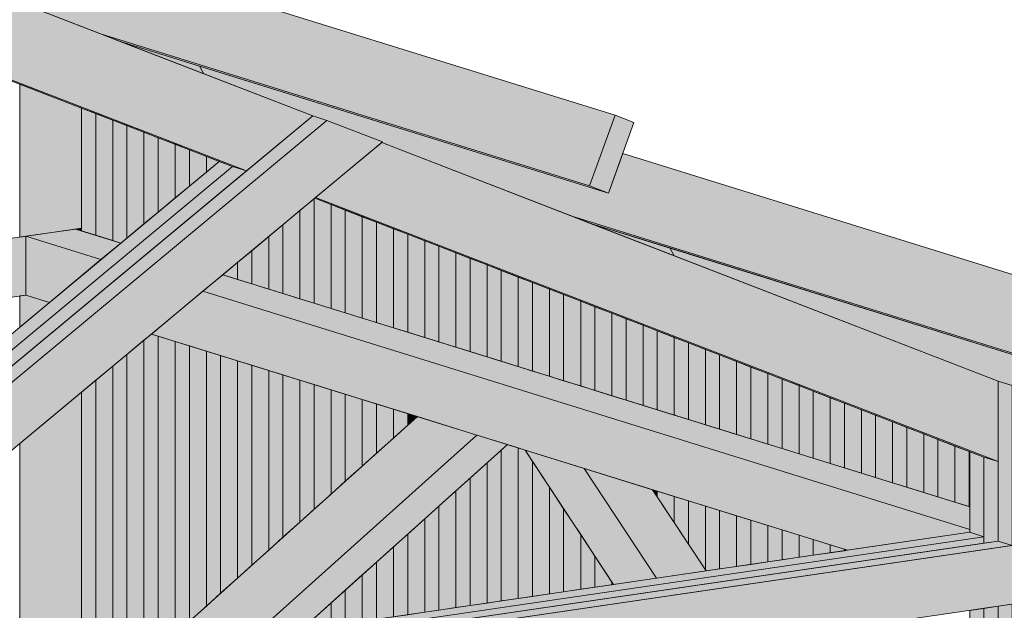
# Model space of a CAD drawing. Header units: millimetres. Extents: x 0 to 1517, y -116 to 725.
# Tile 338 of 501: x 1153 to 1179, y 384 to 400. Entities that reach past the tile are written whole.
import ezdxf

# ---------------------------------------------------------------- set-up
doc = ezdxf.new("R2010")
doc.units = ezdxf.units.MM
doc.layers.add('Ech.1_75', color=7, linetype='Continuous')

msp = doc.modelspace()

# ---------------------------------------------------------------- hatches: boundary and pattern name
at = {"layer": 'Ech.1_75', "linetype": 'Continuous', "lineweight": 5, "true_color": 0xd4c4b3, "transparency": 33554687}
for points in [[(1142.294, 403.784), (1135.088, 406.022), (1135.088, 404.865), (1158.661, 395.747), (1160.421, 397.209), (1142.432, 404.167), (1142.294, 403.784)], [(1158.284, 395.864), (1158.661, 395.747), (1140.076, 402.936), (1140.041, 402.92), (1158.284, 395.864)], [(1160.497, 395.037), (1178.668, 388.009), (1178.668, 390.152), (1162.257, 396.499), (1160.497, 395.037)], [(1178.29, 388.126), (1178.668, 388.009), (1160.497, 395.037), (1160.474, 395.017), (1178.29, 388.126)], [(1154.266, 394.224), (1154.101, 394.2), (1154.266, 394.149), (1154.266, 394.224)], [(1152.782, 394.007), (1139.836, 392.108), (1143.255, 391.046), (1152.782, 392.443), (1152.782, 394.007)], [(1178.29, 386.009), (1143.494, 380.907), (1143.242, 380.697), (1178.29, 385.837), (1178.29, 386.009)], [(1177.913, 386.126), (1143.746, 381.116), (1143.494, 380.907), (1178.29, 386.009), (1177.913, 386.126)], [(1179.21, 385.799), (1137.236, 379.644), (1136.361, 378.859), (1138.343, 378.243), (1179.21, 384.236), (1179.21, 385.799)], [(1142.989, 380.488), (1179.045, 385.775), (1178.668, 385.892), (1143.242, 380.697), (1142.989, 380.488)]]:
    msp.add_hatch(color=9, dxfattribs=at).paths.add_polyline_path(points)
at = {"layer": 'Ech.1_75', "linetype": 'Continuous', "lineweight": 5, "true_color": 0xe0d1b3, "transparency": 33554687}
for points in [[(1154.767, 399.396), (1167.793, 395.351), (1168.469, 397.232), (1156.15, 401.058), (1155.77, 400.001), (1144.88, 403.383), (1145, 403.174), (1154.767, 399.396)], [(1167.793, 395.351), (1154.767, 399.396), (1155.269, 399.202), (1168.294, 395.157), (1167.793, 395.351)], [(1180.993, 392.388), (1168.674, 396.214), (1168.294, 395.157), (1157.403, 398.539), (1157.523, 398.33), (1160.421, 397.209), (1160.798, 397.092), (1162.28, 396.519), (1162.257, 396.499), (1167.291, 394.552), (1180.316, 390.507), (1180.993, 392.388)], [(1167.792, 394.358), (1180.818, 390.313), (1180.316, 390.507), (1167.291, 394.552), (1167.792, 394.358)], [(1193.517, 387.544), (1181.198, 391.37), (1180.818, 390.313), (1169.927, 393.695), (1170.047, 393.486), (1178.668, 390.152), (1179.045, 390.034), (1180.193, 389.591), (1192.84, 385.663), (1193.517, 387.544)]]:
    msp.add_hatch(color=254, dxfattribs=at).paths.add_polyline_path(points)
at = {"layer": 'Ech.1_75', "linetype": 'Continuous', "lineweight": 5, "true_color": 0xf7d1b3, "transparency": 33554687}
for points in [[(1157.403, 398.539), (1155.269, 399.202), (1157.523, 398.33), (1157.403, 398.539)], [(1169.927, 393.695), (1167.792, 394.358), (1170.047, 393.486), (1169.927, 393.695)], [(1178.29, 385.837), (1178.668, 385.892), (1178.668, 388.009), (1178.29, 388.126), (1178.29, 385.837)], [(1178.668, 384.156), (1178.29, 384.101), (1178.29, 375.058), (1178.668, 374.941), (1178.668, 384.156)]]:
    msp.add_hatch(color=254, dxfattribs=at).paths.add_polyline_path(points)
at = {"layer": 'Ech.1_75', "linetype": 'Continuous', "lineweight": 5, "true_color": 0xe0c8b3, "transparency": 33554687}
for points in [[(1152.617, 393.982), (1154.266, 394.224), (1154.266, 397.418), (1152.617, 398.056), (1152.617, 393.982)], [(1152.782, 392.443), (1152.617, 392.419), (1152.617, 391.586), (1153.413, 392.248), (1152.782, 392.443)], [(1179.045, 390.034), (1178.668, 390.152), (1178.668, 385.892), (1179.045, 385.775), (1179.045, 390.034)], [(1152.617, 382.417), (1154.266, 382.659), (1154.266, 389.858), (1152.617, 388.489), (1152.617, 382.417)], [(1177.913, 386.126), (1178.29, 386.009), (1178.29, 388.126), (1177.913, 388.272), (1177.913, 386.126)], [(1178.29, 384.101), (1177.913, 384.045), (1177.913, 368.792), (1178.29, 368.675), (1178.29, 384.101)], [(1179.045, 384.211), (1178.668, 384.156), (1178.668, 368.558), (1179.045, 368.441), (1179.045, 384.211)]]:
    msp.add_hatch(color=9, dxfattribs=at).paths.add_polyline_path(points)
at = {"layer": 'Ech.1_75', "linetype": 'Continuous', "lineweight": 5, "true_color": 0xe0d9d1, "transparency": 33554687}
for points in [[(1160.798, 397.092), (1160.421, 397.209), (1139.974, 380.218), (1140.352, 380.101), (1160.798, 397.092)], [(1140.352, 380.101), (1142.989, 380.488), (1162.28, 396.519), (1160.798, 397.092), (1140.352, 380.101)], [(1139.219, 380.453), (1139.597, 380.335), (1158.284, 395.864), (1157.93, 396.001), (1139.219, 380.453)], [(1139.345, 380.126), (1139.974, 380.218), (1158.661, 395.747), (1158.284, 395.864), (1139.345, 380.126)], [(1156.234, 382.948), (1158.775, 383.32), (1164.787, 388.715), (1163.207, 389.206), (1156.234, 382.948)], [(1158.775, 383.32), (1160.094, 383.514), (1165.607, 388.461), (1164.787, 388.715), (1158.775, 383.32)], [(1168.43, 384.736), (1169.576, 384.904), (1167.652, 387.825), (1166.073, 388.316), (1168.43, 384.736)], [(1169.576, 384.904), (1170.895, 385.097), (1169.47, 387.261), (1167.652, 387.825), (1169.576, 384.904)]]:
    msp.add_hatch(color=254, dxfattribs=at).paths.add_polyline_path(points)
at = {"layer": 'Ech.1_75', "linetype": 'Continuous', "lineweight": 5, "true_color": 0xeaddd7, "transparency": 33554687}
for points in [[(1154.266, 394.149), (1154.643, 394.032), (1154.643, 397.272), (1154.266, 397.418), (1154.266, 394.149)], [(1154.643, 394.032), (1155.096, 393.891), (1155.096, 397.097), (1154.643, 397.272), (1154.643, 394.032)], [(1155.096, 393.891), (1155.31, 393.824), (1155.474, 393.96), (1155.474, 396.951), (1155.096, 397.097), (1155.096, 393.891)], [(1155.927, 396.776), (1155.474, 396.951), (1155.474, 393.96), (1155.927, 394.337), (1155.927, 396.776)], [(1156.304, 396.63), (1155.927, 396.776), (1155.927, 394.337), (1156.304, 394.65), (1156.304, 396.63)], [(1156.757, 396.455), (1156.304, 396.63), (1156.304, 394.65), (1156.757, 395.027), (1156.757, 396.455)], [(1157.135, 396.309), (1156.757, 396.455), (1156.757, 395.027), (1157.135, 395.341), (1157.135, 396.309)], [(1157.588, 396.133), (1157.135, 396.309), (1157.135, 395.341), (1157.588, 395.717), (1157.588, 396.133)], [(1157.93, 396.001), (1157.588, 396.133), (1157.588, 395.717), (1157.93, 396.001)], [(1160.08, 392.343), (1160.457, 392.226), (1160.457, 395.004), (1160.08, 394.69), (1160.08, 392.343)], [(1160.457, 392.226), (1160.91, 392.085), (1160.91, 394.848), (1160.474, 395.017), (1160.457, 395.004), (1160.457, 392.226)], [(1160.91, 392.085), (1161.288, 391.968), (1161.288, 394.702), (1160.91, 394.848), (1160.91, 392.085)], [(1159.627, 392.484), (1160.08, 392.343), (1160.08, 394.69), (1159.627, 394.313), (1159.627, 392.484)], [(1161.288, 391.968), (1161.741, 391.827), (1161.741, 394.527), (1161.288, 394.702), (1161.288, 391.968)], [(1161.741, 391.827), (1162.119, 391.71), (1162.119, 394.381), (1161.741, 394.527), (1161.741, 391.827)], [(1162.119, 391.71), (1162.572, 391.569), (1162.572, 394.206), (1162.119, 394.381), (1162.119, 391.71)], [(1159.249, 392.601), (1159.627, 392.484), (1159.627, 394.313), (1159.249, 394), (1159.249, 392.601)], [(1162.572, 391.569), (1162.949, 391.452), (1162.949, 394.06), (1162.572, 394.206), (1162.572, 391.569)], [(1162.949, 391.452), (1163.402, 391.311), (1163.402, 393.885), (1162.949, 394.06), (1162.949, 391.452)], [(1158.796, 392.742), (1159.249, 392.601), (1159.249, 394), (1158.796, 393.623), (1158.796, 392.742)], [(1163.402, 391.311), (1163.78, 391.194), (1163.78, 393.739), (1163.402, 393.885), (1163.402, 391.311)], [(1158.419, 392.859), (1158.796, 392.742), (1158.796, 393.623), (1158.419, 393.309), (1158.419, 392.859)], [(1163.78, 391.194), (1164.233, 391.053), (1164.233, 393.563), (1163.78, 393.739), (1163.78, 391.194)], [(1164.233, 391.053), (1164.61, 390.936), (1164.61, 393.417), (1164.233, 393.563), (1164.233, 391.053)], [(1158.024, 392.982), (1158.419, 392.859), (1158.419, 393.309), (1158.024, 392.982)], [(1164.61, 390.936), (1165.063, 390.795), (1165.063, 393.242), (1164.61, 393.417), (1164.61, 390.936)], [(1165.063, 390.795), (1165.441, 390.678), (1165.441, 393.096), (1165.063, 393.242), (1165.063, 390.795)], [(1165.441, 390.678), (1165.894, 390.537), (1165.894, 392.921), (1165.441, 393.096), (1165.441, 390.678)], [(1165.894, 390.537), (1166.272, 390.42), (1166.272, 392.775), (1165.894, 392.921), (1165.894, 390.537)], [(1166.272, 390.42), (1166.725, 390.279), (1166.725, 392.6), (1166.272, 392.775), (1166.272, 390.42)], [(1166.725, 390.279), (1167.102, 390.162), (1167.102, 392.454), (1166.725, 392.6), (1166.725, 390.279)], [(1167.102, 390.162), (1167.555, 390.021), (1167.555, 392.278), (1167.102, 392.454), (1167.102, 390.162)], [(1167.555, 390.021), (1167.933, 389.904), (1167.933, 392.132), (1167.555, 392.278), (1167.555, 390.021)], [(1167.933, 389.904), (1168.386, 389.763), (1168.386, 391.957), (1167.933, 392.132), (1167.933, 389.904)], [(1168.386, 389.763), (1168.763, 389.646), (1168.763, 391.811), (1168.386, 391.957), (1168.386, 389.763)], [(1168.763, 389.646), (1169.216, 389.506), (1169.216, 391.636), (1168.763, 391.811), (1168.763, 389.646)], [(1169.216, 389.506), (1169.594, 389.388), (1169.594, 391.49), (1169.216, 391.636), (1169.216, 389.506)], [(1169.594, 389.388), (1170.047, 389.248), (1170.047, 391.315), (1169.594, 391.49), (1169.594, 389.388)], [(1155.474, 382.836), (1155.927, 382.903), (1155.927, 391.239), (1155.474, 390.862), (1155.474, 382.836)], [(1155.927, 382.903), (1156.234, 382.948), (1156.304, 383.011), (1156.304, 391.35), (1156.127, 391.405), (1155.927, 391.239), (1155.927, 382.903)], [(1156.757, 391.209), (1156.304, 391.35), (1156.304, 383.011), (1156.757, 383.418), (1156.757, 391.209)], [(1157.135, 391.092), (1156.757, 391.209), (1156.757, 383.418), (1157.135, 383.757), (1157.135, 391.092)], [(1170.047, 389.248), (1170.424, 389.13), (1170.424, 391.169), (1170.047, 391.315), (1170.047, 389.248)], [(1157.588, 390.951), (1157.135, 391.092), (1157.135, 383.757), (1157.588, 384.163), (1157.588, 390.951)], [(1157.966, 390.834), (1157.588, 390.951), (1157.588, 384.163), (1157.966, 384.502), (1157.966, 390.834)], [(1170.424, 389.13), (1170.878, 388.99), (1170.878, 390.993), (1170.424, 391.169), (1170.424, 389.13)], [(1170.878, 388.99), (1171.255, 388.872), (1171.255, 390.847), (1170.878, 390.993), (1170.878, 388.99)], [(1155.096, 382.781), (1155.474, 382.836), (1155.474, 390.862), (1155.096, 390.549), (1155.096, 382.781)], [(1158.419, 390.693), (1157.966, 390.834), (1157.966, 384.502), (1158.419, 384.908), (1158.419, 390.693)], [(1158.796, 390.576), (1158.419, 390.693), (1158.419, 384.908), (1158.796, 385.247), (1158.796, 390.576)], [(1171.255, 388.872), (1171.708, 388.732), (1171.708, 390.672), (1171.255, 390.847), (1171.255, 388.872)], [(1171.708, 388.732), (1172.086, 388.614), (1172.086, 390.526), (1171.708, 390.672), (1171.708, 388.732)], [(1154.643, 382.714), (1155.096, 382.781), (1155.096, 390.549), (1154.643, 390.172), (1154.643, 382.714)], [(1159.249, 390.435), (1158.796, 390.576), (1158.796, 385.247), (1159.249, 385.654), (1159.249, 390.435)], [(1159.627, 390.318), (1159.249, 390.435), (1159.249, 385.654), (1159.627, 385.993), (1159.627, 390.318)], [(1172.086, 388.614), (1172.539, 388.474), (1172.539, 390.351), (1172.086, 390.526), (1172.086, 388.614)], [(1154.266, 382.659), (1154.643, 382.714), (1154.643, 390.172), (1154.266, 389.858), (1154.266, 382.659)], [(1160.08, 390.177), (1159.627, 390.318), (1159.627, 385.993), (1160.08, 386.399), (1160.08, 390.177)], [(1160.457, 390.06), (1160.08, 390.177), (1160.08, 386.399), (1160.457, 386.738), (1160.457, 390.06)], [(1172.539, 388.474), (1172.916, 388.356), (1172.916, 390.205), (1172.539, 390.351), (1172.539, 388.474)], [(1172.916, 388.356), (1173.369, 388.216), (1173.369, 390.03), (1172.916, 390.205), (1172.916, 388.356)], [(1160.91, 389.919), (1160.457, 390.06), (1160.457, 386.738), (1160.91, 387.144), (1160.91, 389.919)], [(1161.288, 389.802), (1160.91, 389.919), (1160.91, 387.144), (1161.288, 387.483), (1161.288, 389.802)], [(1173.369, 388.216), (1173.747, 388.098), (1173.747, 389.883), (1173.369, 390.03), (1173.369, 388.216)], [(1173.747, 388.098), (1174.2, 387.958), (1174.2, 389.708), (1173.747, 389.883), (1173.747, 388.098)], [(1161.741, 389.661), (1161.288, 389.802), (1161.288, 387.483), (1161.741, 387.89), (1161.741, 389.661)], [(1162.119, 389.544), (1161.741, 389.661), (1161.741, 387.89), (1162.119, 388.229), (1162.119, 389.544)], [(1174.2, 387.958), (1174.577, 387.84), (1174.577, 389.562), (1174.2, 389.708), (1174.2, 387.958)], [(1162.572, 389.403), (1162.119, 389.544), (1162.119, 388.229), (1162.572, 388.635), (1162.572, 389.403)], [(1162.949, 389.286), (1162.572, 389.403), (1162.572, 388.635), (1162.949, 388.974), (1162.949, 389.286)], [(1174.577, 387.84), (1175.03, 387.7), (1175.03, 389.387), (1174.577, 389.562), (1174.577, 387.84)], [(1175.03, 387.7), (1175.408, 387.583), (1175.408, 389.241), (1175.03, 389.387), (1175.03, 387.7)], [(1163.207, 389.206), (1162.949, 389.286), (1162.949, 388.974), (1163.207, 389.206)], [(1175.408, 387.583), (1175.861, 387.442), (1175.861, 389.066), (1175.408, 389.241), (1175.408, 387.583)], [(1175.861, 387.442), (1176.239, 387.325), (1176.239, 388.92), (1175.861, 389.066), (1175.861, 387.442)], [(1176.239, 387.325), (1176.692, 387.184), (1176.692, 388.744), (1176.239, 388.92), (1176.239, 387.325)], [(1176.692, 387.184), (1177.069, 387.067), (1177.069, 388.598), (1176.692, 388.744), (1176.692, 387.184)], [(1177.069, 387.067), (1177.522, 386.926), (1177.522, 388.423), (1177.069, 388.598), (1177.069, 387.067)], [(1165.063, 384.242), (1165.441, 384.298), (1165.441, 388.312), (1165.063, 387.973), (1165.063, 384.242)], [(1165.441, 384.298), (1165.894, 384.364), (1165.894, 388.371), (1165.607, 388.461), (1165.441, 388.312), (1165.441, 384.298)], [(1165.894, 384.364), (1166.272, 384.419), (1166.272, 388.014), (1166.073, 388.316), (1165.894, 388.371), (1165.894, 384.364)], [(1177.522, 386.926), (1177.9, 386.809), (1177.9, 388.277), (1177.522, 388.423), (1177.522, 386.926)], [(1177.9, 386.809), (1177.913, 386.805), (1177.913, 388.272), (1177.9, 388.277), (1177.9, 386.809)], [(1164.61, 384.176), (1165.063, 384.242), (1165.063, 387.973), (1164.61, 387.566), (1164.61, 384.176)], [(1166.272, 384.419), (1166.725, 384.486), (1166.725, 387.326), (1166.272, 388.014), (1166.272, 384.419)], [(1164.233, 384.12), (1164.61, 384.176), (1164.61, 387.566), (1164.233, 387.228), (1164.233, 384.12)], [(1166.725, 384.486), (1167.102, 384.541), (1167.102, 386.752), (1166.725, 387.326), (1166.725, 384.486)], [(1169.594, 387.222), (1169.47, 387.261), (1169.594, 387.073), (1169.594, 387.222)], [(1163.78, 384.054), (1164.233, 384.12), (1164.233, 387.228), (1163.78, 386.821), (1163.78, 384.054)], [(1170.047, 387.081), (1169.594, 387.222), (1169.594, 387.073), (1170.047, 386.385), (1170.047, 387.081)], [(1170.424, 386.964), (1170.047, 387.081), (1170.047, 386.385), (1170.424, 385.811), (1170.424, 386.964)], [(1163.402, 383.999), (1163.78, 384.054), (1163.78, 386.821), (1163.402, 386.482), (1163.402, 383.999)], [(1167.102, 384.541), (1167.555, 384.608), (1167.555, 386.064), (1167.102, 386.752), (1167.102, 384.541)], [(1170.878, 386.824), (1170.424, 386.964), (1170.424, 385.811), (1170.878, 385.123), (1170.878, 386.824)], [(1170.895, 385.097), (1171.255, 385.15), (1171.255, 386.706), (1170.878, 386.824), (1170.878, 385.123), (1170.895, 385.097)], [(1162.949, 383.932), (1163.402, 383.999), (1163.402, 386.482), (1162.949, 386.076), (1162.949, 383.932)], [(1171.255, 385.15), (1171.708, 385.217), (1171.708, 386.566), (1171.255, 386.706), (1171.255, 385.15)], [(1171.708, 385.217), (1172.086, 385.272), (1172.086, 386.448), (1171.708, 386.566), (1171.708, 385.217)], [(1172.086, 385.272), (1172.539, 385.338), (1172.539, 386.308), (1172.086, 386.448), (1172.086, 385.272)], [(1172.539, 385.338), (1172.916, 385.394), (1172.916, 386.19), (1172.539, 386.308), (1172.539, 385.338)], [(1162.572, 383.877), (1162.949, 383.932), (1162.949, 386.076), (1162.572, 385.737), (1162.572, 383.877)], [(1167.555, 384.608), (1167.933, 384.663), (1167.933, 385.491), (1167.555, 386.064), (1167.555, 384.608)], [(1172.916, 385.394), (1173.369, 385.46), (1173.369, 386.05), (1172.916, 386.19), (1172.916, 385.394)], [(1173.369, 385.46), (1173.747, 385.516), (1173.747, 385.932), (1173.369, 386.05), (1173.369, 385.46)], [(1173.747, 385.516), (1174.2, 385.582), (1174.2, 385.792), (1173.747, 385.932), (1173.747, 385.516)], [(1162.119, 383.81), (1162.572, 383.877), (1162.572, 385.737), (1162.119, 385.33), (1162.119, 383.81)], [(1174.2, 385.582), (1174.577, 385.637), (1174.577, 385.674), (1174.2, 385.792), (1174.2, 385.582)], [(1174.577, 385.637), (1174.659, 385.649), (1174.577, 385.674), (1174.577, 385.637)], [(1167.933, 384.663), (1168.386, 384.729), (1168.386, 384.803), (1167.933, 385.491), (1167.933, 384.663)], [(1161.741, 383.755), (1162.119, 383.81), (1162.119, 385.33), (1161.741, 384.992), (1161.741, 383.755)], [(1161.288, 383.689), (1161.741, 383.755), (1161.741, 384.992), (1161.288, 384.585), (1161.288, 383.689)], [(1168.386, 384.729), (1168.43, 384.736), (1168.386, 384.803), (1168.386, 384.729)], [(1160.91, 383.633), (1161.288, 383.689), (1161.288, 384.585), (1160.91, 384.246), (1160.91, 383.633)], [(1160.457, 383.567), (1160.91, 383.633), (1160.91, 384.246), (1160.457, 383.84), (1160.457, 383.567)]]:
    msp.add_hatch(color=254, dxfattribs=at).paths.add_polyline_path(points)
at = {"layer": 'Ech.1_75', "linetype": 'Continuous', "lineweight": 5, "true_color": 0xc1a466, "transparency": 33554687}
msp.add_hatch(color=33, dxfattribs=at).paths.add_polyline_path([(1168.97, 397.038), (1168.469, 397.232), (1167.793, 395.351), (1168.294, 395.157), (1168.97, 397.038)])
at = {"layer": 'Ech.1_75', "linetype": 'Continuous', "lineweight": 5, "true_color": 0xe3bbbb, "transparency": 33554687}
for points in [[(1154.101, 394.2), (1152.782, 394.007), (1154.782, 393.385), (1155.31, 393.824), (1154.101, 394.2)], [(1152.782, 392.443), (1153.413, 392.248), (1154.782, 393.385), (1152.782, 394.007), (1152.782, 392.443)], [(1157.496, 392.543), (1177.913, 386.202), (1177.913, 386.805), (1158.024, 392.982), (1157.496, 392.543)], [(1174.659, 385.649), (1177.913, 386.126), (1177.913, 386.202), (1157.496, 392.543), (1156.127, 391.405), (1174.659, 385.649)]]:
    msp.add_hatch(color=9, dxfattribs=at).paths.add_polyline_path(points)

# ---------------------------------------------------------------- linework, layer by layer
at = {"layer": 'Ech.1_75', "color": 7, "linetype": 'Continuous', "lineweight": 5}
for points in [[(1142.294, 403.784), (1135.088, 406.022), (1135.088, 404.865), (1158.661, 395.747), (1160.421, 397.209), (1142.432, 404.167), (1142.294, 403.784)], [(1154.767, 399.396), (1167.793, 395.351), (1168.469, 397.232), (1156.15, 401.058), (1155.77, 400.001), (1144.88, 403.383), (1145, 403.174), (1154.767, 399.396)], [(1158.284, 395.864), (1158.661, 395.747), (1140.076, 402.936), (1140.041, 402.92), (1158.284, 395.864)], [(1167.793, 395.351), (1154.767, 399.396), (1155.269, 399.202), (1168.294, 395.157), (1167.793, 395.351)], [(1157.403, 398.539), (1155.269, 399.202), (1157.523, 398.33), (1157.403, 398.539)], [(1180.993, 392.388), (1168.674, 396.214), (1168.294, 395.157), (1157.403, 398.539), (1157.523, 398.33), (1160.421, 397.209), (1160.798, 397.092), (1162.28, 396.519), (1162.257, 396.499), (1167.291, 394.552), (1180.316, 390.507), (1180.993, 392.388)], [(1152.617, 393.982), (1154.266, 394.224), (1154.266, 397.418), (1152.617, 398.056), (1152.617, 393.982)], [(1160.798, 397.092), (1160.421, 397.209), (1139.974, 380.218), (1140.352, 380.101), (1160.798, 397.092)], [(1154.266, 394.149), (1154.643, 394.032), (1154.643, 397.272), (1154.266, 397.418), (1154.266, 394.149)], [(1154.643, 394.032), (1155.096, 393.891), (1155.096, 397.097), (1154.643, 397.272), (1154.643, 394.032)], [(1168.97, 397.038), (1168.469, 397.232), (1167.793, 395.351), (1168.294, 395.157), (1168.97, 397.038)], [(1140.352, 380.101), (1142.989, 380.488), (1162.28, 396.519), (1160.798, 397.092), (1140.352, 380.101)], [(1155.096, 393.891), (1155.31, 393.824), (1155.474, 393.96), (1155.474, 396.951), (1155.096, 397.097), (1155.096, 393.891)], [(1155.927, 396.776), (1155.474, 396.951), (1155.474, 393.96), (1155.927, 394.337), (1155.927, 396.776)], [(1156.304, 396.63), (1155.927, 396.776), (1155.927, 394.337), (1156.304, 394.65), (1156.304, 396.63)], [(1156.757, 396.455), (1156.304, 396.63), (1156.304, 394.65), (1156.757, 395.027), (1156.757, 396.455)], [(1157.135, 396.309), (1156.757, 396.455), (1156.757, 395.027), (1157.135, 395.341), (1157.135, 396.309)], [(1160.497, 395.037), (1178.668, 388.009), (1178.668, 390.152), (1162.257, 396.499), (1160.497, 395.037)], [(1157.588, 396.133), (1157.135, 396.309), (1157.135, 395.341), (1157.588, 395.717), (1157.588, 396.133)], [(1139.219, 380.453), (1139.597, 380.335), (1158.284, 395.864), (1157.93, 396.001), (1139.219, 380.453)], [(1157.93, 396.001), (1157.588, 396.133), (1157.588, 395.717), (1157.93, 396.001)], [(1139.345, 380.126), (1139.974, 380.218), (1158.661, 395.747), (1158.284, 395.864), (1139.345, 380.126)], [(1160.08, 392.343), (1160.457, 392.226), (1160.457, 395.004), (1160.08, 394.69), (1160.08, 392.343)], [(1160.457, 392.226), (1160.91, 392.085), (1160.91, 394.848), (1160.474, 395.017), (1160.457, 395.004), (1160.457, 392.226)], [(1178.29, 388.126), (1178.668, 388.009), (1160.497, 395.037), (1160.474, 395.017), (1178.29, 388.126)], [(1160.91, 392.085), (1161.288, 391.968), (1161.288, 394.702), (1160.91, 394.848), (1160.91, 392.085)], [(1159.627, 392.484), (1160.08, 392.343), (1160.08, 394.69), (1159.627, 394.313), (1159.627, 392.484)], [(1161.288, 391.968), (1161.741, 391.827), (1161.741, 394.527), (1161.288, 394.702), (1161.288, 391.968)], [(1161.741, 391.827), (1162.119, 391.71), (1162.119, 394.381), (1161.741, 394.527), (1161.741, 391.827)], [(1162.119, 391.71), (1162.572, 391.569), (1162.572, 394.206), (1162.119, 394.381), (1162.119, 391.71)], [(1167.792, 394.358), (1180.818, 390.313), (1180.316, 390.507), (1167.291, 394.552), (1167.792, 394.358)], [(1169.927, 393.695), (1167.792, 394.358), (1170.047, 393.486), (1169.927, 393.695)], [(1154.101, 394.2), (1152.782, 394.007), (1154.782, 393.385), (1155.31, 393.824), (1154.101, 394.2)], [(1154.266, 394.224), (1154.101, 394.2), (1154.266, 394.149), (1154.266, 394.224)], [(1159.249, 392.601), (1159.627, 392.484), (1159.627, 394.313), (1159.249, 394), (1159.249, 392.601)], [(1162.572, 391.569), (1162.949, 391.452), (1162.949, 394.06), (1162.572, 394.206), (1162.572, 391.569)], [(1162.949, 391.452), (1163.402, 391.311), (1163.402, 393.885), (1162.949, 394.06), (1162.949, 391.452)], [(1152.782, 394.007), (1139.836, 392.108), (1143.255, 391.046), (1152.782, 392.443), (1152.782, 394.007)], [(1152.782, 392.443), (1153.413, 392.248), (1154.782, 393.385), (1152.782, 394.007), (1152.782, 392.443)], [(1158.796, 392.742), (1159.249, 392.601), (1159.249, 394), (1158.796, 393.623), (1158.796, 392.742)], [(1163.402, 391.311), (1163.78, 391.194), (1163.78, 393.739), (1163.402, 393.885), (1163.402, 391.311)], [(1158.419, 392.859), (1158.796, 392.742), (1158.796, 393.623), (1158.419, 393.309), (1158.419, 392.859)], [(1163.78, 391.194), (1164.233, 391.053), (1164.233, 393.563), (1163.78, 393.739), (1163.78, 391.194)], [(1164.233, 391.053), (1164.61, 390.936), (1164.61, 393.417), (1164.233, 393.563), (1164.233, 391.053)], [(1193.517, 387.544), (1181.198, 391.37), (1180.818, 390.313), (1169.927, 393.695), (1170.047, 393.486), (1178.668, 390.152), (1179.045, 390.034), (1180.193, 389.591), (1192.84, 385.663), (1193.517, 387.544)], [(1158.024, 392.982), (1158.419, 392.859), (1158.419, 393.309), (1158.024, 392.982)], [(1164.61, 390.936), (1165.063, 390.795), (1165.063, 393.242), (1164.61, 393.417), (1164.61, 390.936)], [(1165.063, 390.795), (1165.441, 390.678), (1165.441, 393.096), (1165.063, 393.242), (1165.063, 390.795)], [(1165.441, 390.678), (1165.894, 390.537), (1165.894, 392.921), (1165.441, 393.096), (1165.441, 390.678)], [(1157.496, 392.543), (1177.913, 386.202), (1177.913, 386.805), (1158.024, 392.982), (1157.496, 392.543)], [(1165.894, 390.537), (1166.272, 390.42), (1166.272, 392.775), (1165.894, 392.921), (1165.894, 390.537)], [(1166.272, 390.42), (1166.725, 390.279), (1166.725, 392.6), (1166.272, 392.775), (1166.272, 390.42)], [(1174.659, 385.649), (1177.913, 386.126), (1177.913, 386.202), (1157.496, 392.543), (1156.127, 391.405), (1174.659, 385.649)], [(1166.725, 390.279), (1167.102, 390.162), (1167.102, 392.454), (1166.725, 392.6), (1166.725, 390.279)], [(1152.782, 392.443), (1152.617, 392.419), (1152.617, 391.586), (1153.413, 392.248), (1152.782, 392.443)], [(1167.102, 390.162), (1167.555, 390.021), (1167.555, 392.278), (1167.102, 392.454), (1167.102, 390.162)], [(1167.555, 390.021), (1167.933, 389.904), (1167.933, 392.132), (1167.555, 392.278), (1167.555, 390.021)], [(1167.933, 389.904), (1168.386, 389.763), (1168.386, 391.957), (1167.933, 392.132), (1167.933, 389.904)], [(1168.386, 389.763), (1168.763, 389.646), (1168.763, 391.811), (1168.386, 391.957), (1168.386, 389.763)], [(1168.763, 389.646), (1169.216, 389.506), (1169.216, 391.636), (1168.763, 391.811), (1168.763, 389.646)], [(1169.216, 389.506), (1169.594, 389.388), (1169.594, 391.49), (1169.216, 391.636), (1169.216, 389.506)], [(1169.594, 389.388), (1170.047, 389.248), (1170.047, 391.315), (1169.594, 391.49), (1169.594, 389.388)], [(1155.474, 382.836), (1155.927, 382.903), (1155.927, 391.239), (1155.474, 390.862), (1155.474, 382.836)], [(1155.927, 382.903), (1156.234, 382.948), (1156.304, 383.011), (1156.304, 391.35), (1156.127, 391.405), (1155.927, 391.239), (1155.927, 382.903)], [(1156.757, 391.209), (1156.304, 391.35), (1156.304, 383.011), (1156.757, 383.418), (1156.757, 391.209)], [(1157.135, 391.092), (1156.757, 391.209), (1156.757, 383.418), (1157.135, 383.757), (1157.135, 391.092)], [(1170.047, 389.248), (1170.424, 389.13), (1170.424, 391.169), (1170.047, 391.315), (1170.047, 389.248)], [(1157.588, 390.951), (1157.135, 391.092), (1157.135, 383.757), (1157.588, 384.163), (1157.588, 390.951)], [(1157.966, 390.834), (1157.588, 390.951), (1157.588, 384.163), (1157.966, 384.502), (1157.966, 390.834)], [(1170.424, 389.13), (1170.878, 388.99), (1170.878, 390.993), (1170.424, 391.169), (1170.424, 389.13)], [(1170.878, 388.99), (1171.255, 388.872), (1171.255, 390.847), (1170.878, 390.993), (1170.878, 388.99)], [(1155.096, 382.781), (1155.474, 382.836), (1155.474, 390.862), (1155.096, 390.549), (1155.096, 382.781)], [(1158.419, 390.693), (1157.966, 390.834), (1157.966, 384.502), (1158.419, 384.908), (1158.419, 390.693)], [(1158.796, 390.576), (1158.419, 390.693), (1158.419, 384.908), (1158.796, 385.247), (1158.796, 390.576)], [(1171.255, 388.872), (1171.708, 388.732), (1171.708, 390.672), (1171.255, 390.847), (1171.255, 388.872)], [(1171.708, 388.732), (1172.086, 388.614), (1172.086, 390.526), (1171.708, 390.672), (1171.708, 388.732)], [(1154.643, 382.714), (1155.096, 382.781), (1155.096, 390.549), (1154.643, 390.172), (1154.643, 382.714)], [(1159.249, 390.435), (1158.796, 390.576), (1158.796, 385.247), (1159.249, 385.654), (1159.249, 390.435)], [(1159.627, 390.318), (1159.249, 390.435), (1159.249, 385.654), (1159.627, 385.993), (1159.627, 390.318)], [(1172.086, 388.614), (1172.539, 388.474), (1172.539, 390.351), (1172.086, 390.526), (1172.086, 388.614)], [(1154.266, 382.659), (1154.643, 382.714), (1154.643, 390.172), (1154.266, 389.858), (1154.266, 382.659)], [(1160.08, 390.177), (1159.627, 390.318), (1159.627, 385.993), (1160.08, 386.399), (1160.08, 390.177)], [(1160.457, 390.06), (1160.08, 390.177), (1160.08, 386.399), (1160.457, 386.738), (1160.457, 390.06)], [(1172.539, 388.474), (1172.916, 388.356), (1172.916, 390.205), (1172.539, 390.351), (1172.539, 388.474)], [(1172.916, 388.356), (1173.369, 388.216), (1173.369, 390.03), (1172.916, 390.205), (1172.916, 388.356)], [(1179.045, 390.034), (1178.668, 390.152), (1178.668, 385.892), (1179.045, 385.775), (1179.045, 390.034)], [(1160.91, 389.919), (1160.457, 390.06), (1160.457, 386.738), (1160.91, 387.144), (1160.91, 389.919)], [(1161.288, 389.802), (1160.91, 389.919), (1160.91, 387.144), (1161.288, 387.483), (1161.288, 389.802)], [(1173.369, 388.216), (1173.747, 388.098), (1173.747, 389.883), (1173.369, 390.03), (1173.369, 388.216)], [(1173.747, 388.098), (1174.2, 387.958), (1174.2, 389.708), (1173.747, 389.883), (1173.747, 388.098)], [(1152.617, 382.417), (1154.266, 382.659), (1154.266, 389.858), (1152.617, 388.489), (1152.617, 382.417)], [(1161.741, 389.661), (1161.288, 389.802), (1161.288, 387.483), (1161.741, 387.89), (1161.741, 389.661)], [(1162.119, 389.544), (1161.741, 389.661), (1161.741, 387.89), (1162.119, 388.229), (1162.119, 389.544)], [(1174.2, 387.958), (1174.577, 387.84), (1174.577, 389.562), (1174.2, 389.708), (1174.2, 387.958)], [(1162.572, 389.403), (1162.119, 389.544), (1162.119, 388.229), (1162.572, 388.635), (1162.572, 389.403)], [(1162.949, 389.286), (1162.572, 389.403), (1162.572, 388.635), (1162.949, 388.974), (1162.949, 389.286)], [(1174.577, 387.84), (1175.03, 387.7), (1175.03, 389.387), (1174.577, 389.562), (1174.577, 387.84)], [(1175.03, 387.7), (1175.408, 387.583), (1175.408, 389.241), (1175.03, 389.387), (1175.03, 387.7)], [(1156.234, 382.948), (1158.775, 383.32), (1164.787, 388.715), (1163.207, 389.206), (1156.234, 382.948)], [(1163.207, 389.206), (1162.949, 389.286), (1162.949, 388.974), (1163.207, 389.206)], [(1175.408, 387.583), (1175.861, 387.442), (1175.861, 389.066), (1175.408, 389.241), (1175.408, 387.583)], [(1175.861, 387.442), (1176.239, 387.325), (1176.239, 388.92), (1175.861, 389.066), (1175.861, 387.442)], [(1176.239, 387.325), (1176.692, 387.184), (1176.692, 388.744), (1176.239, 388.92), (1176.239, 387.325)], [(1158.775, 383.32), (1160.094, 383.514), (1165.607, 388.461), (1164.787, 388.715), (1158.775, 383.32)], [(1176.692, 387.184), (1177.069, 387.067), (1177.069, 388.598), (1176.692, 388.744), (1176.692, 387.184)], [(1177.069, 387.067), (1177.522, 386.926), (1177.522, 388.423), (1177.069, 388.598), (1177.069, 387.067)], [(1165.063, 384.242), (1165.441, 384.298), (1165.441, 388.312), (1165.063, 387.973), (1165.063, 384.242)], [(1165.441, 384.298), (1165.894, 384.364), (1165.894, 388.371), (1165.607, 388.461), (1165.441, 388.312), (1165.441, 384.298)], [(1165.894, 384.364), (1166.272, 384.419), (1166.272, 388.014), (1166.073, 388.316), (1165.894, 388.371), (1165.894, 384.364)], [(1168.43, 384.736), (1169.576, 384.904), (1167.652, 387.825), (1166.073, 388.316), (1168.43, 384.736)], [(1177.522, 386.926), (1177.9, 386.809), (1177.9, 388.277), (1177.522, 388.423), (1177.522, 386.926)], [(1177.9, 386.809), (1177.913, 386.805), (1177.913, 388.272), (1177.9, 388.277), (1177.9, 386.809)], [(1177.913, 386.126), (1178.29, 386.009), (1178.29, 388.126), (1177.913, 388.272), (1177.913, 386.126)], [(1178.29, 385.837), (1178.668, 385.892), (1178.668, 388.009), (1178.29, 388.126), (1178.29, 385.837)], [(1164.61, 384.176), (1165.063, 384.242), (1165.063, 387.973), (1164.61, 387.566), (1164.61, 384.176)], [(1166.272, 384.419), (1166.725, 384.486), (1166.725, 387.326), (1166.272, 388.014), (1166.272, 384.419)], [(1169.576, 384.904), (1170.895, 385.097), (1169.47, 387.261), (1167.652, 387.825), (1169.576, 384.904)], [(1164.233, 384.12), (1164.61, 384.176), (1164.61, 387.566), (1164.233, 387.228), (1164.233, 384.12)], [(1166.725, 384.486), (1167.102, 384.541), (1167.102, 386.752), (1166.725, 387.326), (1166.725, 384.486)], [(1169.594, 387.222), (1169.47, 387.261), (1169.594, 387.073), (1169.594, 387.222)], [(1163.78, 384.054), (1164.233, 384.12), (1164.233, 387.228), (1163.78, 386.821), (1163.78, 384.054)], [(1170.047, 387.081), (1169.594, 387.222), (1169.594, 387.073), (1170.047, 386.385), (1170.047, 387.081)], [(1170.424, 386.964), (1170.047, 387.081), (1170.047, 386.385), (1170.424, 385.811), (1170.424, 386.964)], [(1163.402, 383.999), (1163.78, 384.054), (1163.78, 386.821), (1163.402, 386.482), (1163.402, 383.999)], [(1167.102, 384.541), (1167.555, 384.608), (1167.555, 386.064), (1167.102, 386.752), (1167.102, 384.541)], [(1170.878, 386.824), (1170.424, 386.964), (1170.424, 385.811), (1170.878, 385.123), (1170.878, 386.824)], [(1170.895, 385.097), (1171.255, 385.15), (1171.255, 386.706), (1170.878, 386.824), (1170.878, 385.123), (1170.895, 385.097)], [(1162.949, 383.932), (1163.402, 383.999), (1163.402, 386.482), (1162.949, 386.076), (1162.949, 383.932)], [(1171.255, 385.15), (1171.708, 385.217), (1171.708, 386.566), (1171.255, 386.706), (1171.255, 385.15)], [(1171.708, 385.217), (1172.086, 385.272), (1172.086, 386.448), (1171.708, 386.566), (1171.708, 385.217)], [(1172.086, 385.272), (1172.539, 385.338), (1172.539, 386.308), (1172.086, 386.448), (1172.086, 385.272)], [(1172.539, 385.338), (1172.916, 385.394), (1172.916, 386.19), (1172.539, 386.308), (1172.539, 385.338)], [(1178.29, 386.009), (1143.494, 380.907), (1143.242, 380.697), (1178.29, 385.837), (1178.29, 386.009)], [(1177.913, 386.126), (1143.746, 381.116), (1143.494, 380.907), (1178.29, 386.009), (1177.913, 386.126)], [(1162.572, 383.877), (1162.949, 383.932), (1162.949, 386.076), (1162.572, 385.737), (1162.572, 383.877)], [(1167.555, 384.608), (1167.933, 384.663), (1167.933, 385.491), (1167.555, 386.064), (1167.555, 384.608)], [(1172.916, 385.394), (1173.369, 385.46), (1173.369, 386.05), (1172.916, 386.19), (1172.916, 385.394)], [(1173.369, 385.46), (1173.747, 385.516), (1173.747, 385.932), (1173.369, 386.05), (1173.369, 385.46)], [(1173.747, 385.516), (1174.2, 385.582), (1174.2, 385.792), (1173.747, 385.932), (1173.747, 385.516)], [(1179.21, 385.799), (1137.236, 379.644), (1136.361, 378.859), (1138.343, 378.243), (1179.21, 384.236), (1179.21, 385.799)], [(1142.989, 380.488), (1179.045, 385.775), (1178.668, 385.892), (1143.242, 380.697), (1142.989, 380.488)], [(1162.119, 383.81), (1162.572, 383.877), (1162.572, 385.737), (1162.119, 385.33), (1162.119, 383.81)], [(1174.2, 385.582), (1174.577, 385.637), (1174.577, 385.674), (1174.2, 385.792), (1174.2, 385.582)], [(1174.577, 385.637), (1174.659, 385.649), (1174.577, 385.674), (1174.577, 385.637)], [(1167.933, 384.663), (1168.386, 384.729), (1168.386, 384.803), (1167.933, 385.491), (1167.933, 384.663)], [(1161.741, 383.755), (1162.119, 383.81), (1162.119, 385.33), (1161.741, 384.992), (1161.741, 383.755)], [(1161.288, 383.689), (1161.741, 383.755), (1161.741, 384.992), (1161.288, 384.585), (1161.288, 383.689)], [(1168.386, 384.729), (1168.43, 384.736), (1168.386, 384.803), (1168.386, 384.729)], [(1160.91, 383.633), (1161.288, 383.689), (1161.288, 384.585), (1160.91, 384.246), (1160.91, 383.633)], [(1160.457, 383.567), (1160.91, 383.633), (1160.91, 384.246), (1160.457, 383.84), (1160.457, 383.567)], [(1178.29, 384.101), (1177.913, 384.045), (1177.913, 368.792), (1178.29, 368.675), (1178.29, 384.101)], [(1178.668, 384.156), (1178.29, 384.101), (1178.29, 375.058), (1178.668, 374.941), (1178.668, 384.156)], [(1179.045, 384.211), (1178.668, 384.156), (1178.668, 368.558), (1179.045, 368.441), (1179.045, 384.211)]]:
    msp.add_lwpolyline(points, close=True, dxfattribs=at)

doc.saveas('drawing.dxf')
